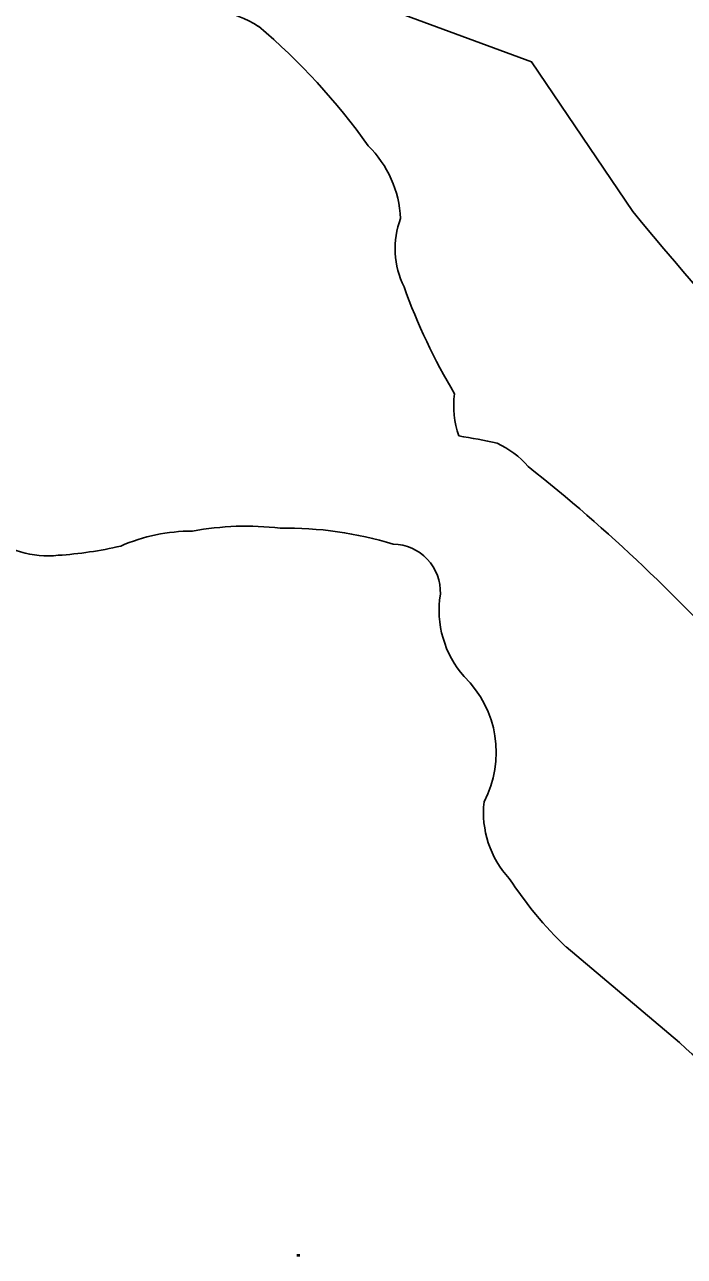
# Model space of a CAD drawing. Extents: x -596024 to -594475, y -1163820 to -1161957.
# Drawn here: x -595067.1 to -594851.1, y -1163582.8 to -1163179.9 of the extents above; entities that cross this region are included whole.
import ezdxf

# ---------------------------------------------------------------- set-up
doc = ezdxf.new("R2010")
doc.units = 0
doc.layers.add('Level 11', color=7, linetype='Continuous')
doc.layers.add('Level 36', color=7, linetype='Continuous')

msp = doc.modelspace()

# ---------------------------------------------------------------- linework, layer by layer
at = {"layer": 'Level 11'}
for points in [[(-594868.05, -1163240.99), (-594901.13, -1163192.04), (-594997.7, -1163156.32)], [(-594889.89, -1163481.56), (-594852.74, -1163512.83)]]:
    msp.add_lwpolyline(points, dxfattribs=at)
for centre, radius, start, end in [((-595012.17, -1163215.47), 41.19, 58.3282, 98.1385), ((-595124.54, -1163339.54), 208.04, 35.2548, 49.9001), ((-594979.65, -1163244.91), 35.66, 2.6323, 45.5247), ((-594917.22, -1163253.16), 28.57, 159.7351, 205.9413), ((-593908.2, -1162449.38), 1244.17, 219.51332, 227.31928), ((-594752.56, -1163197.03), 202.34, 199.8275, 210.7816), ((-594894.6, -1163304.27), 32.02, 173.389, 198.4346), ((-594959.6, -1163531.07), 219.43, 77.5869, 80.9201), ((-594925.61, -1163344.93), 31.09, 41.3442, 64.916), ((-595255.78, -1163769.98), 568.79, 41.5148, 51.5732), ((-594994.61, -1163440.43), 96.52, 83.3268, 100.4597), ((-594981.45, -1163464.2), 119.65, 72.9713, 90.9291), ((-595059.47, -1163322.14), 31.49, 231.0179, 276.1468), ((-595012.09, -1163404.25), 58.74, 90.0425, 113.6168), ((-595064.96, -1163222.44), 131.31, 273.8672, 282.9097), ((-594946.76, -1163365.54), 15.76, 357.7985, 88.7388), ((-594898.55, -1163371.4), 32.88, 170.8079, 221.3631), ((-594947.26, -1163417.95), 34.55, 332.1439, 45.9177), ((-594885.07, -1163437.57), 31.84, 173.7312, 222.727), ((-594797.97, -1163386.43), 132.29, 213.3598, 225.984), ((-594820.19, -1163481.72), 45.02, 223.7076, 280.3555)]:
    msp.add_arc(centre, radius, start, end, dxfattribs=at)
at = {"layer": 'Level 36'}
for p, q in [((-594977.74, -1163582.76), (-594977.74, -1163582.01)), ((-594977.24, -1163582.76), (-594977.24, -1163582.01))]:
    msp.add_line(p, q, dxfattribs=at)

doc.saveas('drawing.dxf')
